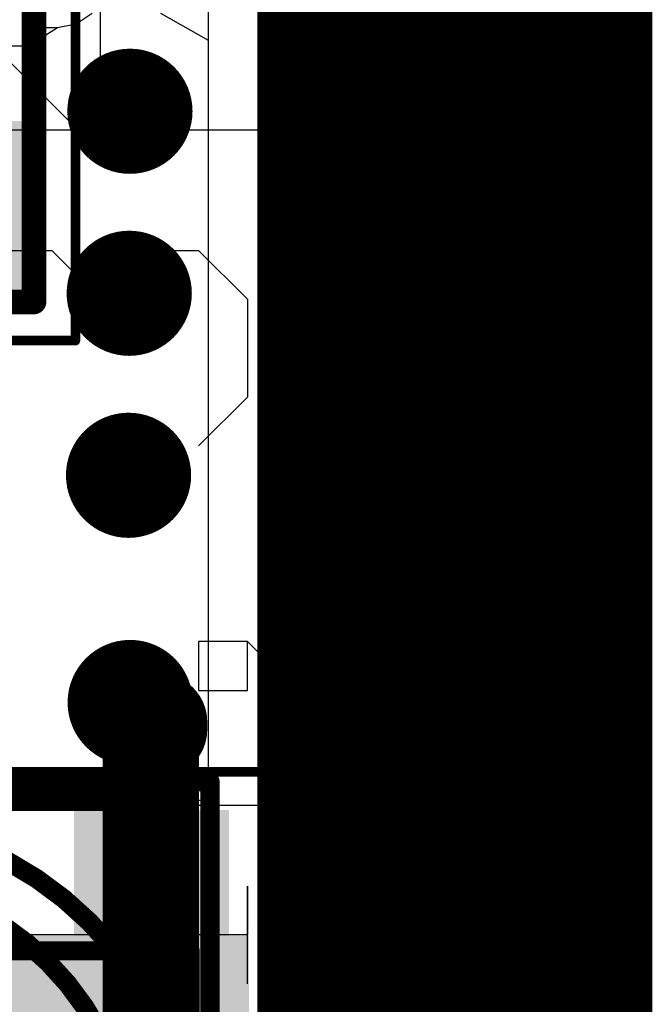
# Model space of a CAD drawing. Header units: millimetres. Extents: x -2 to 68, y -2 to 27.4.
# Tile 524 of 594: x 64.8 to 68, y 10.3 to 15.4. Entities that reach past the tile are written whole.
import ezdxf

# ---------------------------------------------------------------- set-up
doc = ezdxf.new("R2010")
doc.units = ezdxf.units.MM
for name, color, linetype in [('BottomLayer', 5, 'Continuous'), ('DrillGuide', 244, 'Continuous'), ('Mechanical1', 6, 'Continuous'), ('Mechanical13', 56, 'Continuous'), ('Mechanical15', 56, 'Continuous'), ('Mechanical3', 76, 'Continuous'), ('Mechanical4', 56, 'Continuous'), ('MidLayer1', 16, 'Continuous'), ('MidLayer2', 76, 'Continuous'), ('MidLayer3', 90, 'Continuous'), ('MidLayer4', 156, 'Continuous'), ('MidLayer5', 130, 'Continuous'), ('MidLayer6', 216, 'Continuous'), ('MidLayer7', 6, 'Continuous'), ('MidLayer8', 54, 'Continuous'), ('MultiLayer', 9, 'Continuous'), ('TopLayer', 1, 'Continuous'), ('TopPaste', 8, 'Continuous'), ('TopSolder', 216, 'Continuous'), ('ViaHoleLayer', 16, 'Continuous')]:
    doc.layers.add(name, color=color, linetype=linetype)

# ---------------------------------------------------------------- blocks, each defined once
blk = doc.blocks.new('U_FL_R_SMT_1_60__1_118')
at = {"layer": 'Mechanical13'}
for points, const_width in [([(1.800098, 0, 1), (-1.800098, 0, 1)], 0.100076), ([(1.500124, 0, 1), (-1.500124, 0, 1)], 0.100076), ([(-1.525143, 0.299974, 1), (-1.475105, 0.299974, 1)], 0.050038), ([(-0.6249669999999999, 0.299974, 1), (-0.5749289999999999, 0.299974, 1)], 0.050038), ([(-0.6249669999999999, 0.299974, 1), (-0.5749289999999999, 0.299974, 1)], 0.050038), ([(0.5749289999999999, 0.299974, 1), (0.6249669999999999, 0.299974, 1)], 0.050038), ([(0.5749289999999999, 0.299974, 1), (0.6249669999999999, 0.299974, 1)], 0.050038), ([(1.475105, 0.299974, 1), (1.525143, 0.299974, 1)], 0.050038), ([(-1.825117, 0, 1), (-1.775079, 0, 1)], 0.050038), ([(-1.525143, 0, 1), (-1.475105, 0, 1)], 0.050038), ([(1.475105, 0, 1), (1.525143, 0, 1)], 0.050038), ([(1.775079, 0, 1), (1.825117, 0, 1)], 0.050038), ([(-1.525143, -0.299974, 1), (-1.475105, -0.299974, 1)], 0.050038), ([(-0.6249669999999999, -0.299974, 1), (-0.5749289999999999, -0.299974, 1)], 0.050038), ([(-0.6249669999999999, -0.299974, 1), (-0.5749289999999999, -0.299974, 1)], 0.050038), ([(0.5749289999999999, -0.299974, 1), (0.6249669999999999, -0.299974, 1)], 0.050038), ([(0.5749289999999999, -0.299974, 1), (0.6249669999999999, -0.299974, 1)], 0.050038), ([(1.475105, -0.299974, 1), (1.525143, -0.299974, 1)], 0.050038)]:
    blk.add_lwpolyline(points, format="xyb", close=True, dxfattribs=dict(at, const_width=const_width))
at = {"layer": 'Mechanical13', "const_width": 0.100076}
for points in [[(-0.5999479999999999, 0.299974, -0.9999999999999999), (0.5999479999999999, 0.299974)], [(0.5999479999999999, -0.299974, -0.9999999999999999), (-0.5999479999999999, -0.299974)]]:
    blk.add_lwpolyline(points, format="xyb", dxfattribs=at)
for points in [[(-0.5999479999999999, 0.299974), (-1.500124, 0.299974)], [(1.500124, 0.299974), (0.5999479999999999, 0.299974)], [(-0.5999479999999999, -0.299974), (-1.500124, -0.299974)], [(1.500124, -0.299974), (0.5999479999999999, -0.299974)]]:
    blk.add_lwpolyline(points, dxfattribs=at)
at = {"layer": 'Mechanical15'}
for points, const_width in [([(-1.89992, 1.999996), (-1.89992, -1.999996)], 0.100076), ([(1.89992, 1.999996), (-1.89992, 1.999996)], 0.100076), ([(1.89992, 1.999996), (1.89992, -1.999996)], 0.100076), ([(0, 0.508), (0, -0.508)], 0.127), ([(0.508, 0), (-0.508, 0)], 0.127), ([(1.89992, -1.999996), (-1.89992, -1.999996)], 0.100076)]:
    blk.add_lwpolyline(points, dxfattribs=dict(at, const_width=const_width))
for points, const_width in [([(-1.924939, 1.999996, 1), (-1.874901, 1.999996, 1)], 0.050038), ([(-1.924939, 1.999996, 1), (-1.874901, 1.999996, 1)], 0.050038), ([(1.874901, 1.999996, 1), (1.924939, 1.999996, 1)], 0.050038), ([(1.874901, 1.999996, 1), (1.924939, 1.999996, 1)], 0.050038), ([(-0.03175, 0.508, 1), (0.03175, 0.508, 1)], 0.0635), ([(0.249936, 0, 1), (-0.249936, 0, 1)], 0.100076), ([(-0.5397500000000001, 0, 1), (-0.47625, 0, 1)], 0.0635), ([(0.47625, 0, 1), (0.5397500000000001, 0, 1)], 0.0635), ([(-0.2749549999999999, 0, 1), (-0.224917, 0, 1)], 0.050038), ([(0.224917, 0, 1), (0.2749549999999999, 0, 1)], 0.050038), ([(-0.03175, -0.508, 1), (0.03175, -0.508, 1)], 0.0635), ([(-1.924939, -1.999996, 1), (-1.874901, -1.999996, 1)], 0.050038), ([(-1.924939, -1.999996, 1), (-1.874901, -1.999996, 1)], 0.050038), ([(1.874901, -1.999996, 1), (1.924939, -1.999996, 1)], 0.050038), ([(1.874901, -1.999996, 1), (1.924939, -1.999996, 1)], 0.050038)]:
    blk.add_lwpolyline(points, format="xyb", close=True, dxfattribs=dict(at, const_width=const_width))
at = {"layer": 'TopLayer'}
for points in [[(-0.94996, -1.099947), (-0.94996, 1.099947), (-1.999996, -1.099947), (-1.999996, 1.099947)], [(1.999996, -1.099947), (1.999996, 1.099947), (0.94996, -1.099947), (0.94996, 1.099947)], [(0.525018, -1.099947), (-0.525018, -1.099947), (0.525018, -2.099945), (-0.525018, -2.099945)]]:
    blk.add_solid(points, dxfattribs=at)
at = {"layer": 'TopSolder'}
for points in [[(-0.8483599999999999, -1.201547), (-0.8483599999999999, 1.201547), (-2.101596, -1.201547), (-2.101596, 1.201547)], [(2.101596, -1.201547), (2.101596, 1.201547), (0.8483599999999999, -1.201547), (0.8483599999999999, 1.201547)], [(0.626618, -0.998347), (-0.626618, -0.998347), (0.626618, -2.201545), (-0.626618, -2.201545)]]:
    blk.add_solid(points, dxfattribs=at)
blk = doc.blocks.new('2450AT42E0100E_165')
at = {"layer": 'Mechanical13', "const_width": 0.0999998}
for points in [[(2.50000008, 1.00000054), (-2.50000008, 1.00000054)], [(-2.50000008, -1.00000054), (-2.50000008, 1.00000054)]]:
    blk.add_lwpolyline(points, dxfattribs=at)
at = {"layer": 'Mechanical13', "const_width": 0.0499999}
blk.add_lwpolyline([(-2.52499876, 1.00000054, 1), (-2.4750014, 1.00000054, 1)], format="xyb", close=True, dxfattribs=at)
blk.add_lwpolyline([(-2.52499876, 1.00000054, 1), (-2.4750014, 1.00000054, 1)], format="xyb", close=True, dxfattribs=at)
at = {"layer": 'Mechanical15', "const_width": 0.0508}
for points in [[(3.429, 1.39999974), (-3.429, 1.39999974)], [(-3.429, -1.397), (-3.429, 1.39999974)]]:
    blk.add_lwpolyline(points, dxfattribs=at)
at = {"layer": 'Mechanical15', "const_width": 0.0254}
blk.add_lwpolyline([(-3.4417, 1.39999974, 1), (-3.4163, 1.39999974, 1)], format="xyb", close=True, dxfattribs=at)
blk.add_lwpolyline([(-3.4417, 1.39999974, 1), (-3.4163, 1.39999974, 1)], format="xyb", close=True, dxfattribs=at)
at = {"layer": 'TopLayer'}
blk.add_solid([(-1.00000054, 1.10000034), (-3.12999882, 1.10000034), (-1.00000054, 0.50000154), (-3.12999882, 0.50000154)], dxfattribs=at)
at = {"layer": 'TopPaste'}
blk.add_solid([(-1.00000054, 1.10000034), (-3.12999882, 1.10000034), (-1.00000054, 0.50000154), (-3.12999882, 0.50000154)], dxfattribs=at)
at = {"layer": 'TopSolder'}
blk.add_solid([(-0.89840054, 1.20160034), (-3.231598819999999, 1.20160034), (-0.89840054, 0.39840154), (-3.231598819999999, 0.39840154)], dxfattribs=at)
blk = doc.blocks.new('LBEE5KL1DX_883_224')
at = {"layer": 'Mechanical13', "const_width": 0.127}
for points in [[(-3.4798, 2.5654), (-3.4798, -2.5654)], [(-3.4798, -2.5654), (3.4544, -2.5654)]]:
    blk.add_lwpolyline(points, dxfattribs=at)
at = {"layer": 'Mechanical13', "const_width": 0.0635}
blk.add_lwpolyline([(-3.51155, -2.5654, 1), (-3.44805, -2.5654, 1)], format="xyb", close=True, dxfattribs=at)
blk.add_lwpolyline([(-3.51155, -2.5654, 1), (-3.44805, -2.5654, 1)], format="xyb", close=True, dxfattribs=at)
at = {"layer": 'Mechanical13'}
blk.add_solid([(-3.48030292, -2.5654), (-2.54050292, -2.5654), (-3.48030292, -1.524), (-2.54050292, -1.524)], dxfattribs=at)
at = {"layer": 'Mechanical15', "const_width": 0.0499999}
for points in [[(-3.68000026, 2.77999952), (-3.68000026, -2.77999952)], [(-3.68000026, -2.77999952), (3.68000026, -2.77999952)]]:
    blk.add_lwpolyline(points, dxfattribs=at)
at = {"layer": 'Mechanical15', "const_width": 0.02499868}
blk.add_lwpolyline([(-3.6924996, -2.77999952, 1), (-3.66750092, -2.77999952, 1)], format="xyb", close=True, dxfattribs=at)
blk.add_lwpolyline([(-3.6924996, -2.77999952, 1), (-3.66750092, -2.77999952, 1)], format="xyb", close=True, dxfattribs=at)

msp = doc.modelspace()

# ---------------------------------------------------------------- linework, layer by layer
at = {"layer": 'BottomLayer'}
msp.add_line((65.73412304, 15.45389594), (65.73412304, 3.54882958), dxfattribs=at)
at = {"layer": 'BottomLayer', "const_width": 0.32500062}
for points in [[(65.16608506, 14.92019622, 1), (65.49108313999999, 14.92019622, 1)], [(65.16250112, 13.97500126, 1), (65.48749919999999, 13.97500126, 1)], [(65.15891718, 13.0298063, 1), (65.48391525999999, 13.0298063, 1)], [(65.16750237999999, 11.84999916, 1), (65.49250046, 11.84999916, 1)]]:
    msp.add_lwpolyline(points, format="xyb", close=True, dxfattribs=at)
at = {"layer": 'DrillGuide', "const_width": 0.1499997}
for points in [[(65.25358552, 14.92019622, 1), (65.40358268, 14.92019622, 1)], [(65.25000157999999, 13.97500126, 1), (65.39999874, 13.97500126, 1)], [(65.24641763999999, 13.0298063, 1), (65.3964148, 13.0298063, 1)], [(65.25500284, 11.84999916, 1), (65.405, 11.84999916, 1)]]:
    msp.add_lwpolyline(points, format="xyb", close=True, dxfattribs=at)
at = {"layer": 'Mechanical1'}
for p, q in [((65.17631618, 14.70581768), (65.17631618, 15.72149002)), ((64.41456256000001, 15.4675713), (65.17631618, 14.70581768)), ((64.66848128, 14.19798278), (64.92239746, 14.19798278)), ((64.92239746, 14.19798278), (65.17631618, 13.94406406)), ((65.17631618, 13.94406406), (65.4302349, 14.19798278)), ((65.4302349, 14.19798278), (65.68415107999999, 14.19798278)), ((65.68415107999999, 14.19798278), (65.9380698, 13.94406406)), ((65.17631618, 13.94406406), (65.17631618, 13.69014534)), ((65.17631618, 13.69014534), (65.17631618, 13.94406406)), ((65.9380698, 13.94406406), (65.9380698, 13.43622916)), ((65.9380698, 13.43622916), (65.68415107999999, 13.18231044)), ((65.9380698, 12.1666381), (65.68415107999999, 12.1666381)), ((65.68415107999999, 12.1666381), (65.68415107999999, 11.91272192)), ((66.19198852, 11.91272192), (65.9380698, 12.1666381)), ((65.9380698, 11.91272192), (65.9380698, 12.1666381)), ((65.9380698, 12.1666381), (66.19198852, 11.91272192)), ((65.68415107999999, 11.91272192), (65.9380698, 11.91272192)), ((66.19198852, 11.91272192), (66.4459047, 11.6588032)), ((65.9380698, 10.38921468), (65.9380698, 10.89704958)), ((65.9380698, 10.89704958), (65.9380698, 10.6431334)), ((65.9380698, 10.6431334), (64.41456256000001, 10.6431334))]:
    msp.add_line(p, q, dxfattribs=at)
at = {"layer": 'Mechanical3', "const_width": 2.00000108}
msp.add_lwpolyline([(67.04002593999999, 2.032), (67.04002593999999, 23.368)], dxfattribs=at)
at = {"layer": 'Mechanical4', "const_width": 0.0999998}
msp.add_lwpolyline([(66.03999999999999, 2.032), (66.03999999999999, 23.368)], dxfattribs=at)
at = {"layer": 'MidLayer1'}
for p, q in [((65.73412304, 15.45389594), (65.73412304, 14.82239352)), ((66.1161238, 14.82274658), (63.2498608, 14.82008974)), ((65.73412304, 14.82239352), (63.2498608, 14.82008974)), ((66.10001004, 14.80663282), (66.1161238, 14.82274658)), ((66.10001004, 3.82501394), (66.10001004, 14.80663282))]:
    msp.add_line(p, q, dxfattribs=at)
at = {"layer": 'MidLayer1', "const_width": 0.32500062}
for points in [[(65.16608506, 14.92019622, 1), (65.49108313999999, 14.92019622, 1)], [(65.16250112, 13.97500126, 1), (65.48749919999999, 13.97500126, 1)], [(65.15891718, 13.0298063, 1), (65.48391525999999, 13.0298063, 1)], [(65.16750237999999, 11.84999916, 1), (65.49250046, 11.84999916, 1)]]:
    msp.add_lwpolyline(points, format="xyb", close=True, dxfattribs=at)
at = {"layer": 'MidLayer2'}
for p, q in [((65.73412304, 15.45389594), (65.73412304, 14.82239352)), ((65.73412304, 15.45389594), (65.73412304, 14.82239352)), ((66.1161238, 14.82274658), (63.2498608, 14.82008974)), ((65.73412304, 14.82239352), (63.2498608, 14.82008974)), ((65.73412304, 14.82239352), (63.2498608, 14.82008974)), ((66.10001004, 14.80663282), (66.1161238, 14.82274658)), ((66.10001004, 3.82501394), (66.10001004, 14.80663282))]:
    msp.add_line(p, q, dxfattribs=at)
at = {"layer": 'MidLayer2', "const_width": 0.32500062}
for points in [[(65.16608506, 14.92019622, 1), (65.49108313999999, 14.92019622, 1)], [(65.16250112, 13.97500126, 1), (65.48749919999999, 13.97500126, 1)], [(65.15891718, 13.0298063, 1), (65.48391525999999, 13.0298063, 1)], [(65.16750237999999, 11.84999916, 1), (65.49250046, 11.84999916, 1)]]:
    msp.add_lwpolyline(points, format="xyb", close=True, dxfattribs=at)
at = {"layer": 'MidLayer3'}
for p, q in [((65.73412304, 15.45389594), (65.73412304, 14.82240114)), ((66.10681724, 14.82274658), (63.24055423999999, 14.82008974)), ((65.73412304, 14.82240114), (63.24055423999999, 14.82008974)), ((66.09070347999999, 14.80663282), (66.10681724, 14.82274658)), ((66.09070347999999, 3.82501394), (66.09070347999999, 14.80663282))]:
    msp.add_line(p, q, dxfattribs=at)
at = {"layer": 'MidLayer3', "const_width": 0.32500062}
for points in [[(65.16608506, 14.92019622, 1), (65.49108313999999, 14.92019622, 1)], [(65.16250112, 13.97500126, 1), (65.48749919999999, 13.97500126, 1)], [(65.15891718, 13.0298063, 1), (65.48391525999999, 13.0298063, 1)], [(65.16750237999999, 11.84999916, 1), (65.49250046, 11.84999916, 1)]]:
    msp.add_lwpolyline(points, format="xyb", close=True, dxfattribs=at)
at = {"layer": 'MidLayer4'}
msp.add_line((65.73412304, 15.45389594), (65.73412304, 3.54882958), dxfattribs=at)
at = {"layer": 'MidLayer4', "const_width": 0.32500062}
for points in [[(65.16608506, 14.92019622, 1), (65.49108313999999, 14.92019622, 1)], [(65.16250112, 13.97500126, 1), (65.48749919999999, 13.97500126, 1)], [(65.15891718, 13.0298063, 1), (65.48391525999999, 13.0298063, 1)], [(65.16750237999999, 11.84999916, 1), (65.49250046, 11.84999916, 1)]]:
    msp.add_lwpolyline(points, format="xyb", close=True, dxfattribs=at)
at = {"layer": 'MidLayer5'}
for p, q in [((65.73412304, 15.45389594), (65.73412304, 14.82239352)), ((66.1161238, 14.82274658), (63.2498608, 14.82008974)), ((65.73412304, 14.82239352), (63.2498608, 14.82008974)), ((66.10001004, 14.80663282), (66.1161238, 14.82274658)), ((66.10001004, 3.82501394), (66.10001004, 14.80663282))]:
    msp.add_line(p, q, dxfattribs=at)
at = {"layer": 'MidLayer5', "const_width": 0.32500062}
for points in [[(65.16608506, 14.92019622, 1), (65.49108313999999, 14.92019622, 1)], [(65.16250112, 13.97500126, 1), (65.48749919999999, 13.97500126, 1)], [(65.15891718, 13.0298063, 1), (65.48391525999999, 13.0298063, 1)], [(65.16750237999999, 11.84999916, 1), (65.49250046, 11.84999916, 1)]]:
    msp.add_lwpolyline(points, format="xyb", close=True, dxfattribs=at)
at = {"layer": 'MidLayer6'}
for p, q in [((65.73412304, 15.45389594), (65.73412304, 14.82239352)), ((66.1161238, 14.82274658), (63.2498608, 14.82008974)), ((65.73412304, 14.82239352), (63.2498608, 14.82008974)), ((66.10001004, 14.80663282), (66.1161238, 14.82274658)), ((66.10001004, 3.82501394), (66.10001004, 14.80663282))]:
    msp.add_line(p, q, dxfattribs=at)
at = {"layer": 'MidLayer6', "const_width": 0.32500062}
for points in [[(65.16608506, 14.92019622, 1), (65.49108313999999, 14.92019622, 1)], [(65.16250112, 13.97500126, 1), (65.48749919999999, 13.97500126, 1)], [(65.15891718, 13.0298063, 1), (65.48391525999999, 13.0298063, 1)], [(65.16750237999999, 11.84999916, 1), (65.49250046, 11.84999916, 1)]]:
    msp.add_lwpolyline(points, format="xyb", close=True, dxfattribs=at)
at = {"layer": 'MidLayer7'}
for p, q in [((65.73412304, 15.45389594), (65.73412304, 14.82239352)), ((65.73412304, 15.45389594), (65.73412304, 14.82239352)), ((66.1161238, 14.82274658), (63.2498608, 14.82008974)), ((65.73412304, 14.82239352), (63.2498608, 14.82008974)), ((65.73412304, 14.82239352), (63.2498608, 14.82008974)), ((66.10001004, 14.80663282), (66.1161238, 14.82274658)), ((66.10001004, 3.82501394), (66.10001004, 14.80663282))]:
    msp.add_line(p, q, dxfattribs=at)
at = {"layer": 'MidLayer7', "const_width": 0.32500062}
for points in [[(65.16608506, 14.92019622, 1), (65.49108313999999, 14.92019622, 1)], [(65.16250112, 13.97500126, 1), (65.48749919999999, 13.97500126, 1)], [(65.15891718, 13.0298063, 1), (65.48391525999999, 13.0298063, 1)], [(65.16750237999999, 11.84999916, 1), (65.49250046, 11.84999916, 1)]]:
    msp.add_lwpolyline(points, format="xyb", close=True, dxfattribs=at)
at = {"layer": 'MidLayer8'}
for p, q in [((65.73412304, 15.45389594), (65.73412304, 14.82239352)), ((66.1161238, 14.82274658), (63.2498608, 14.82008974)), ((65.73412304, 14.82239352), (63.2498608, 14.82008974)), ((66.10001004, 14.80663282), (66.1161238, 14.82274658)), ((66.10001004, 3.82501394), (66.10001004, 14.80663282))]:
    msp.add_line(p, q, dxfattribs=at)
at = {"layer": 'MidLayer8', "const_width": 0.32500062}
for points in [[(65.16608506, 14.92019622, 1), (65.49108313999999, 14.92019622, 1)], [(65.16250112, 13.97500126, 1), (65.48749919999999, 13.97500126, 1)], [(65.15891718, 13.0298063, 1), (65.48391525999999, 13.0298063, 1)], [(65.16750237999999, 11.84999916, 1), (65.49250046, 11.84999916, 1)]]:
    msp.add_lwpolyline(points, format="xyb", close=True, dxfattribs=at)
at = {"layer": 'MultiLayer', "const_width": 0.32500062}
for points in [[(65.16608506, 14.92019622, 1), (65.49108313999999, 14.92019622, 1)], [(65.16250112, 13.97500126, 1), (65.48749919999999, 13.97500126, 1)], [(65.15891718, 13.0298063, 1), (65.48391525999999, 13.0298063, 1)], [(65.16750237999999, 11.84999916, 1), (65.49250046, 11.84999916, 1)]]:
    msp.add_lwpolyline(points, format="xyb", close=True, dxfattribs=at)
at = {"layer": 'TopLayer'}
for p, q in [((65.73412304, 15.45389594), (65.73412304, 11.34043452)), ((65.04966924, 15.37385292), (65.13236148, 15.42910808)), ((65.04966924, 15.37385292), (65.13236148, 15.42910808)), ((65.48765922, 15.42923), (65.73412304, 15.2889458)), ((64.77824738, 15.25934464), (64.85259826, 15.35444986)), ((64.80211575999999, 15.25934464), (64.95212562, 15.35444986)), ((64.85259826, 15.35444986), (64.95212307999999, 15.35444986)), ((64.95212307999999, 15.35444986), (65.04966924, 15.37385292)), ((64.95212562, 15.35444986), (65.04966924, 15.37385292)), ((65.73412304, 15.2889458), (65.73412304, 11.34043452)), ((63.8121406, 15.25934464), (64.77824738, 15.25934464)), ((63.8121406, 15.25934464), (64.80211575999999, 15.25934464)), ((66.04048514, 11.3154587), (63.04001108, 11.3154587)), ((64.99048724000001, 11.3154587), (64.56949748, 11.3154587)), ((64.99048724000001, 11.3154587), (64.56949748, 11.3154587)), ((65.73412304, 11.34043452), (64.99048724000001, 11.34043452)), ((64.99048724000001, 11.34043452), (64.99048724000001, 11.3154587)), ((65.73412304, 11.34043452), (64.99048724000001, 11.34043452)), ((64.99048724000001, 11.34043452), (64.99048724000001, 11.3154587)), ((66.04048514, 5.05546106), (66.04048514, 11.3154587))]:
    msp.add_line(p, q, dxfattribs=at)
for points, const_width in [([(65.16608506, 14.92019622, 1), (65.49108313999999, 14.92019622, 1)], 0.32500062), ([(65.16250112, 13.97500126, 1), (65.48749919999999, 13.97500126, 1)], 0.32500062), ([(65.15891718, 13.0298063, 1), (65.48391525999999, 13.0298063, 1)], 0.32500062), ([(65.16750237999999, 11.84999916, 1), (65.49250046, 11.84999916, 1)], 0.32500062), ([(65.35500264, 11.74999936, 1), (65.6049996, 11.74999936, 1)], 0.2499995), ([(65.31286911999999, 11.6672741, 1), (65.56286607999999, 11.6672741, 1)], 0.2499995), ([(65.31286911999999, 11.6672741, 1), (65.56286607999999, 11.6672741, 1)], 0.2499995), ([(65.35500264, 11.70940762, 1), (65.6049996, 11.70940762, 1)], 0.2499995), ([(65.35500264, 11.70940762, 1), (65.6049996, 11.70940762, 1)], 0.2499995), ([(65.31286911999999, 11.38669808, 1), (65.56286607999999, 11.38669808, 1)], 0.2499995), ([(65.31286911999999, 11.38669808, 1), (65.56286607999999, 11.38669808, 1)], 0.2499995), ([(64.64790728, 11.38669808, 1), (64.74790707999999, 11.38669808, 1)], 0.0999998), ([(65.3878677, 11.38669808, 1), (65.4878675, 11.38669808, 1)], 0.0999998), ([(65.31286911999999, 10.12805442, 1), (65.56286607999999, 10.12805442, 1)], 0.2499995), ([(65.31286911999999, 10.12805442, 1), (65.56286607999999, 10.12805442, 1)], 0.2499995), ([(65.31548785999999, 10.12543568, 1), (65.56548482, 10.12543568, 1)], 0.2499995)]:
    msp.add_lwpolyline(points, format="xyb", close=True, dxfattribs=dict(at, const_width=const_width))
for points, const_width in [([(65.48000112, 11.70940762), (65.48000112, 11.74999936)], 0.499999), ([(65.43786759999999, 11.6672741), (65.48000112, 11.70940762)], 0.499999), ([(65.43786759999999, 11.38669808), (65.43786759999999, 11.6672741)], 0.499999), ([(65.43786759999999, 10.12805442), (65.43786759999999, 11.38669808)], 0.499999), ([(64.69790718, 11.38669808), (65.43786759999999, 11.38669808)], 0.1999996), ([(65.43786759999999, 10.12805442), (65.44048633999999, 10.12543568)], 0.499999)]:
    msp.add_lwpolyline(points, dxfattribs=dict(at, const_width=const_width))
at = {"layer": 'ViaHoleLayer', "const_width": 0.1499997}
for points in [[(65.25358552, 14.92019622, 1), (65.40358268, 14.92019622, 1)], [(65.25000157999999, 13.97500126, 1), (65.39999874, 13.97500126, 1)], [(65.24641763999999, 13.0298063, 1), (65.3964148, 13.0298063, 1)], [(65.25500284, 11.84999916, 1), (65.405, 11.84999916, 1)]]:
    msp.add_lwpolyline(points, format="xyb", close=True, dxfattribs=at)

# ---------------------------------------------------------------- block references
for name, p, rotation in [('LBEE5KL1DX_883_224', (62.2654838, 17.40934542), 90), ('U_FL_R_SMT_1_60__1_118', (63.84447987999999, 9.43840124), 180), ('2450AT42E0100E_165', (64.64048539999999, 8.060436), 270)]:
    msp.add_blockref(name, p, dxfattribs=dict(rotation=rotation))

doc.saveas('drawing.dxf')
